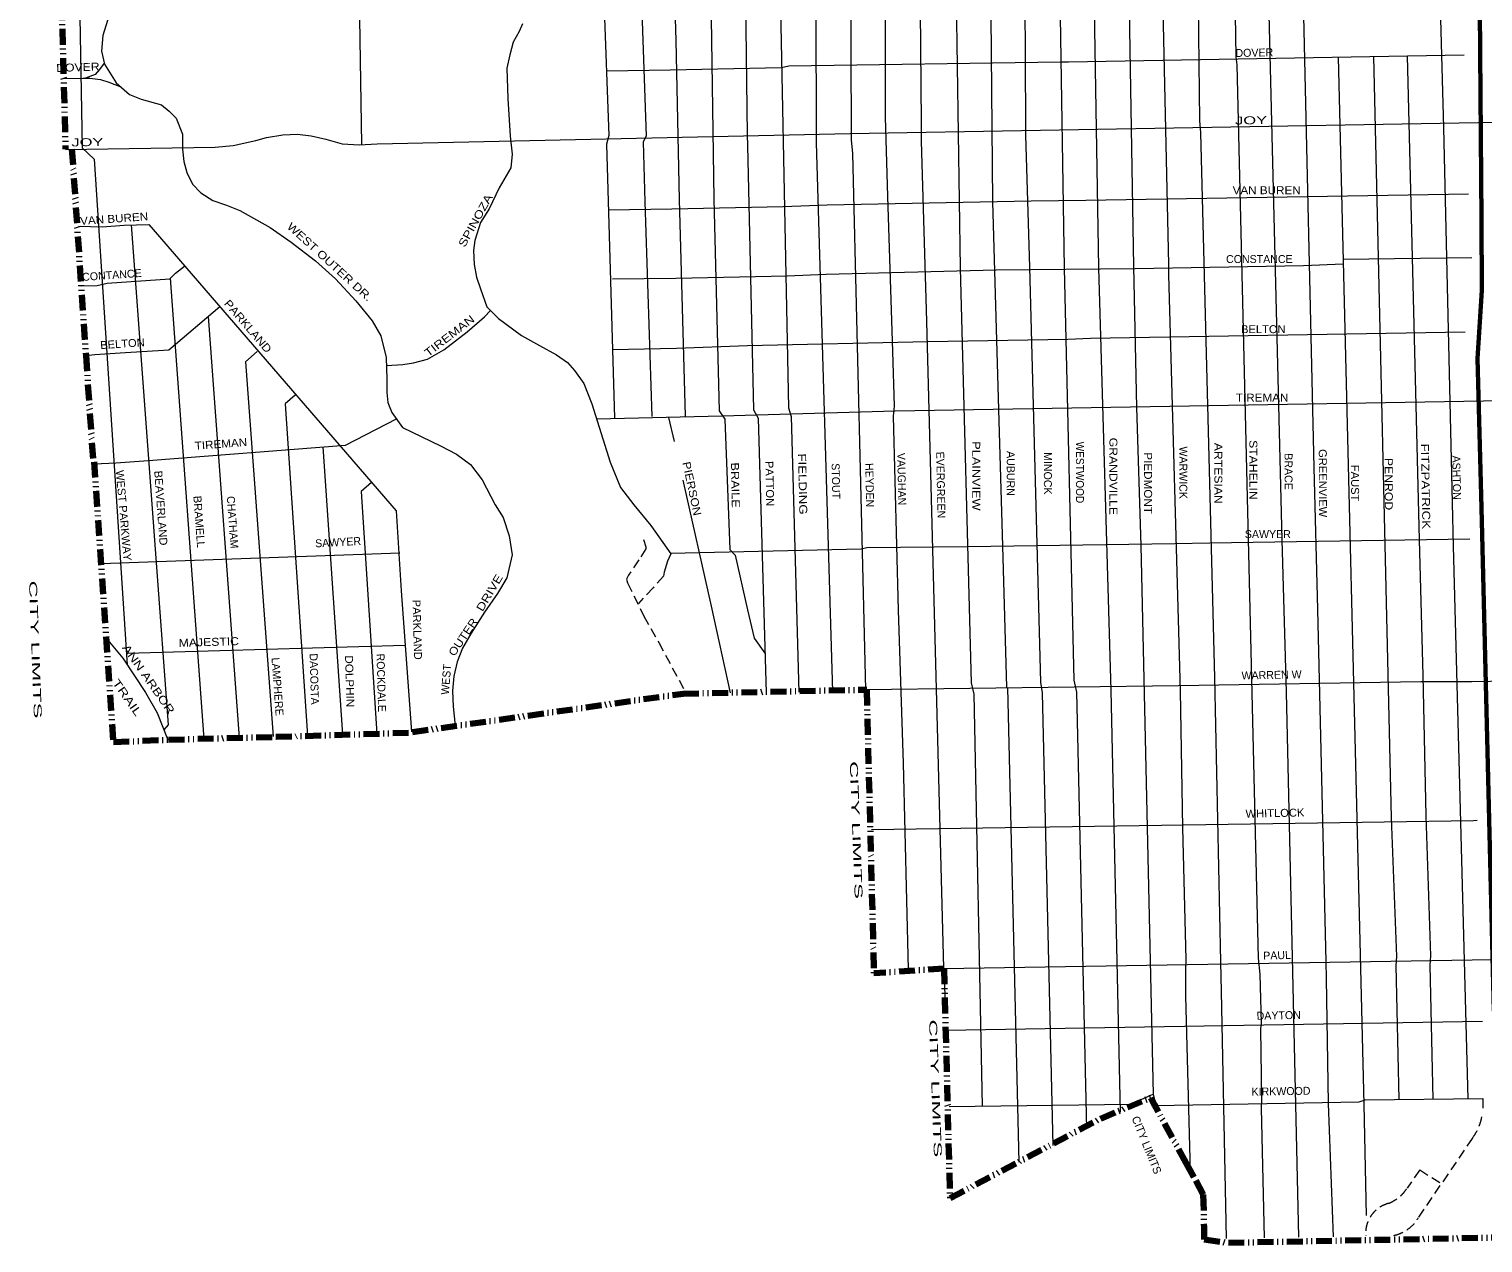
# Model space of a CAD drawing. Extents: x 34705 to 138605, y 34275 to 143551.
# Drawn here: x 40411 to 54154, y 99034 to 110508 of the extents above; entities that cross this region are included whole.
import ezdxf
from ezdxf.enums import TextEntityAlignment as Align

# ---------------------------------------------------------------- set-up
doc = ezdxf.new("R2010")
doc.units = 0
doc.header["$LTSCALE"] = 30
doc.linetypes.add('DASH_DOUBLE_DOT', pattern=[9.2, 5, -1.2, 0.3, -1.2, 0.3, -1.2])
doc.linetypes.add('MEDIUM_DASHED', pattern=[4.5, 3, -1.5])
for name, color, linetype, lineweight in [('1', 7, 'Continuous', 13), ('11', 7, 'Continuous', 13), ('51', 7, 'Continuous', 35), ('59', 7, 'DASH_DOUBLE_DOT', 106)]:
    doc.layers.add(name, color=color, linetype=linetype, lineweight=lineweight)

msp = doc.modelspace()

# ---------------------------------------------------------------- linework, layer by layer
at = {"layer": '1'}
for p, q in [((43527.1, 111084.78), (43554.8, 109415.6)), ((41746.44, 108152.09), (42063.39, 103798.76)), ((42102.74, 107790.81), (42396.6, 103809.16)), ((46456.76, 106837.08), (46508.39, 106608.45)), ((43189.3, 106559.2), (43372.33, 103840.61)), ((41092.94, 105454.63), (43915.02, 105557.18)), ((41337.07, 104608.33), (43967.39, 104684.01)), ((48329.5, 104264.85), (48331.13, 104200.62)), ((49659, 104280.54), (49768.4, 99796.4)), ((49053.98, 101626.44), (54244.51, 101713.34)), ((49060.25, 101628.51), (49071.4, 101201.89)), ((49077.83, 101044.24), (54151.17, 101130.43))]:
    msp.add_line(p, q, dxfattribs=at)
at = {"layer": '1', "linetype": 'MEDIUM_DASHED'}
for p, q in [((54153.29, 100397.82), (54150.47, 100266.44)), ((54051.59, 100021.59), (53541.48, 99271.78)), ((53555.95, 99723.53), (53436.73, 99552.71)), ((53555.95, 99723.53), (53760.58, 99595.58))]:
    msp.add_line(p, q, dxfattribs=at)
at = {"layer": '1'}
for points in [[(47981.66, 141004.05), (48033.09, 139024.1), (48053.24, 138456.35), (48093.94, 137313.03), (48126.32, 135471.37), (48232.15, 132077.43), (48314.67, 129978.44), (48365.06, 128404.34), (48465.85, 125680.25), (48556.56, 122467.79), (48576.72, 121326.61), (48594.36, 121253.51), (48682.55, 117502.92), (48684.81, 117442.73), (48828.7, 111512.8), (48828.7, 111406.94), (48844.83, 109618.16), (48844.83, 109449.36), (48894.21, 107747.71), (49053.86, 101630.72)], [(45708.73, 130421.87), (45752.05, 128822.02), (45779.53, 127829.03), (45809.3, 126868.11), (45855.09, 125488.57), (45930.02, 122529.28), (45928.37, 122521.05), (45974.11, 120368.19), (46007.17, 119356.56), (46029.22, 118187.81), (46034.73, 117531.78), (46040.24, 117410.49), (46095.35, 114780.79), (46144.95, 112940.83), (46171.13, 112122.16), (46154.6, 112033.95), (46242.78, 109496.61), (46215.22, 109441.48), (46231.75, 108873.64), (46297.89, 106844.86)], [(49060.02, 116819.89), (49166.34, 111525.4), (49163.82, 111432.14), (49211.7, 108248.05), (49317.53, 104327.94), (49340.21, 104219.56), (49420.52, 100326.82)], [(47389.56, 116703.18), (47409.36, 115618.8), (47413.94, 115457.31), (47484.92, 112115.84), (47590.26, 106927.56), (47615.45, 106845.09), (47686.35, 104239.57)], [(48384.7, 116729.71), (48404.16, 115756.42), (48426.07, 114787.3), (48437.52, 114675.06), (48469.58, 113273.19), (48487.9, 112363.23), (48499.35, 111879.91), (48503.93, 109679.75), (48526.83, 108923.84), (48572.62, 107459.55), (48588.65, 106943.59), (48579.49, 106847.38), (48625.29, 105016.02), (48673.38, 103570.06), (48721.55, 101622.95)], [(46725.18, 116616.45), (46749.87, 115275.2), (46779.17, 113157.05), (46825.43, 111852.42), (46841.46, 111629.66), (46862.07, 110404.17), (46882.68, 108900.94), (46935.35, 106900.07), (46988.02, 106819.9), (47033.81, 105588.68), (47084.19, 105533.7), (47200.98, 105018.31), (47265.09, 104749.74), (47366.74, 104608.37)], [(49735.28, 116278), (49763.52, 114677.37), (49818.96, 111540.53), (49824, 110789.4), (49829.57, 109614.81), (49829.57, 109503.77), (49866.83, 108258.13), (49972.66, 104332.98), (49987.78, 104232.16), (50088.99, 99953.7)], [(40795.29, 115934.12), (40912.86, 109384.12), (41025.73, 109277.48), (41338.3, 104498.23)], [(50054.98, 115963.2), (50088.57, 114747.94), (50088.57, 114594.19), (50141.49, 111535.49), (50154.09, 110827.21), (50196.92, 108248.05), (50287.63, 104353.15), (50312.83, 104239.72), (50406.36, 100111.75)], [(50413.39, 114791.56), (50469.06, 111538.01), (50466.54, 111447.27), (50519.45, 108249.93), (50635.36, 104254.84), (50726.19, 100271.02)], [(50740.96, 114799.22), (50851.73, 108262.67), (50879.48, 106930.2), (50921.11, 105625.48), (51036.34, 100438.26)], [(51096.86, 114807.54), (51089.07, 114679.17), (51087.61, 114535.24), (51133.86, 110938.03), (51124.61, 110836.24), (51180.12, 108282.33), (51180.12, 108185.17), (51291.55, 104251.92), (51314.05, 102957.83), (51346.39, 101712.98), (51340.84, 101624.59), (51340.84, 101365.5), (51385.77, 99709.95)], [(46418, 114734.69), (46451.72, 113122.69), (46481.95, 111847.84), (46523.17, 110399.58), (46555.23, 108896.36), (46611.87, 106848.58)], [(47107.09, 114740.34), (47152.89, 112140.47), (47168.92, 112044.26), (47198.69, 109505.67), (47200.98, 109407.17), (47258.22, 106909.23), (47304.02, 106831.35), (47377.34, 104232.91)], [(51420.62, 114253.02), (51476.13, 109642.57), (51485.38, 109526.9), (51617.78, 104375.7), (51673.85, 101689.36), (51678.47, 101411.77), (51725.54, 99076.67)], [(51739.94, 113941.23), (51769.65, 112152.88), (51792.15, 110996.64), (51809.02, 110844.73), (51818.39, 110244.03), (51827.64, 110170.01), (52028.38, 101725.64), (52045.26, 101573.73), (52056.51, 101112.35), (52050.88, 101056.09), (52062.13, 100392.16), (52056.51, 100307.77), (52084.45, 99083.4)], [(47794.06, 113579.47), (48130.67, 113581.85), (48160.44, 112157.08), (48171.89, 112079.19), (48181.05, 109459.85), (48194.79, 109331.01), (48315.92, 104264.67)], [(47794.06, 113579.56), (47823.83, 112147.91), (47844.44, 112063.16), (47851.31, 109432.36), (48007, 104246.48)], [(45797.75, 112064.28), (45891.44, 109500.74), (45868.01, 109419.43), (45945.83, 106828.99)], [(53834.93, 111923.31), (53742.45, 111804.36), (53752.34, 111013.52), (53746.71, 110833.48), (53780.46, 109573.14), (53862.7, 106030.32), (53871.95, 105618.54), (54009.73, 100396.36)], [(49495.56, 111338.04), (49517.53, 108875.21), (49575.34, 106911.44), (49613.68, 105619.64), (49651.27, 104288.55)], [(52123.29, 110906.24), (52253.37, 105681.04), (52292.74, 104240.66), (52410.8, 99089.52)], [(52451.69, 110911.64), (52553.79, 106363.44), (52590.79, 105021.71), (52668.26, 101689.36), (52672.88, 101532.06), (52692.09, 100352.78), (52737.09, 99092.45)], [(41168.34, 110640.55), (41107.71, 110447.59), (41096.69, 110298.74), (41124.25, 110177.46), (41234.47, 110001.04), (41361.23, 109890.78), (41471.45, 109846.68), (41664.35, 109791.55), (41735.99, 109730.9), (41802.13, 109664.75), (41862.75, 109515.9), (41862.75, 109372.56), (41873.77, 109256.79), (41901.33, 109152.04), (41956.44, 109041.78), (42033.6, 108959.09), (42149.33, 108887.42), (42276.09, 108843.31), (42402.85, 108793.7), (42689.43, 108632.45), (42887.83, 108494.63), (43119.3, 108318.21), (43306.68, 108147.31), (43499.58, 107937.81), (43653.89, 107750.37), (43736.56, 107607.03), (43786.16, 107403.05), (43791.67, 107199.07), (43791.67, 107072.27), (43802.69, 106978.55), (43841.27, 106884.83), (43940.47, 106741.49), (44298.7, 106567.84), (44453.01, 106490.66), (44585.28, 106391.42), (44695.51, 106248.09), (44816.75, 106011.03), (44893.91, 105889.74), (44949.02, 105718.84), (44976.58, 105536.91), (44926.98, 105321.9), (44838.8, 105173.05), (44717.55, 104996.64), (44590.79, 104798.17), (44508.13, 104654.83), (44458.53, 104528.03), (44425.46, 104390.21), (44414.44, 104252.38), (44419.95, 104103.53), (44440.27, 103920.55)], [(45075.78, 110556.47), (45042.71, 110484.8), (44987.6, 110385.57), (44954.53, 110264.28), (44926.98, 110137.48), (44938, 109850.81), (44960.05, 109496.61), (44976.58, 109325.71), (44964.18, 109194.78), (44855.33, 109005.95), (44761.64, 108807.48), (44678.97, 108680.69), (44623.86, 108509.78), (44612.84, 108416.06), (44618.35, 108283.75), (44640.4, 108162.46), (44678.97, 108052.2), (44739.6, 107881.3), (44849.82, 107771.04), (45064.76, 107611.16), (45235.61, 107517.44), (45395.43, 107429.24), (45500.14, 107357.57), (45566.28, 107280.39), (45654.46, 107159.1), (45731.61, 106966.14), (45902.46, 106414.85), (46000.28, 106175.04), (46127.04, 106009.65), (46286.87, 105816.69), (46478.87, 105548.42), (46446.21, 105477.63), (46413.76, 105372.66), (46407.19, 105337.63)], [(45871.51, 110114.18), (46471.02, 110121.87), (47524.01, 110144.94), (47593.18, 110160.31), (50160.32, 110198.76), (50237.18, 110198.76), (53977.58, 110264.38)], [(52785.16, 110243.46), (53028.16, 100341.53), (53048.87, 99293.81)], [(53118.25, 110249.3), (53286.9, 103052.08), (53337.52, 101741.11), (53331.9, 101656.71), (53357.4, 100389.27)], [(53437.26, 110254.9), (53551.26, 105681.04), (53585.01, 104398.21), (53613.13, 103070.36), (53658.13, 101748.15), (53652.5, 101658.12), (53680.87, 100393.02)], [(41120.01, 110184.25), (41078.25, 110126.23), (41036.51, 110079.84), (40943.57, 110044.98)], [(40738.39, 110041.46), (40917.87, 110044.98), (40987.04, 110044.98), (41086.96, 110029.61), (41163.82, 110006.54), (41279.17, 109962.16)], [(40755.85, 109370.6), (41156.14, 109376.08), (42170.69, 109391.46), (42339.79, 109406.84), (42555, 109452.97), (42654.91, 109483.72), (42808.63, 109506.79), (42946.98, 109514.48), (43077.65, 109499.1), (43215.99, 109468.34), (43369.71, 109422.21), (43531.12, 109414.52), (43700.21, 109422.21), (48173.49, 109522.16), (55369.51, 109645.18), (57629.21, 109683.62), (58059.62, 109714.38), (59243.27, 109714.38), (63191.97, 109829.71), (66639.15, 109914.28), (68637.52, 109960.41), (71243.21, 110034.61)], [(45886.88, 108799.44), (46486.39, 108807.13), (47539.38, 108830.2), (47954.43, 108845.57), (49883.62, 108884.02), (50398.59, 108891.7), (54017.67, 108951.27)], [(40880.97, 108646.32), (41102.2, 108637.96), (41311.63, 108654.5), (41543.1, 108660.01), (43879.85, 105953.14), (43929.45, 105197.86), (44027.56, 103864.71)], [(41375.87, 108656.03), (41726.84, 103931.21), (41685.9, 103884.41)], [(40904.74, 108080.8), (41056.22, 108084.41), (41148.45, 108107.47), (41740.28, 108145.92), (41794.08, 108199.74), (41881.63, 108267.86)], [(45925.31, 108145.92), (46524.82, 108153.61), (47577.81, 108176.67), (47946.74, 108192.05), (49553.12, 108230.49), (50867.43, 108245.87), (52458.93, 108272.16), (52833.13, 108288.68)], [(40949.43, 107423.71), (41033.16, 107430.88), (41271.43, 107446.26), (41732.59, 107477.01), (42212.87, 107884.16)], [(43788.23, 107326.47), (43944.6, 107336.9), (44043.81, 107353.44), (44176.07, 107386.51), (44330.39, 107474.72), (44550.84, 107645.62), (44716.17, 107788.96), (44774.04, 107846.85)], [(45926.32, 107478.46), (46532.51, 107492.39), (47201.2, 107515.46), (48907.5, 107553.9), (50229.49, 107576.97), (50444.7, 107584.65), (53985.47, 107644.66)], [(42568.18, 107460.95), (42457.96, 107361.71), (42718.29, 103821.19)], [(45775.33, 106825.06), (46961.42, 106852.4), (48596.64, 106898.97), (58054.47, 107059.05), (58182.49, 107035.76), (59468.63, 107053.15)], [(42926.41, 107047.47), (42832.72, 106964.78), (43044.14, 103825.78)], [(41028.77, 106398.48), (41232.32, 106407.08), (41540.75, 106430.36), (43402.92, 106575.89), (43882.82, 106824.8)], [(46591.02, 106242.6), (46859.78, 105052.67), (47039.5, 104235.11)], [(43647.11, 106222.73), (43549.18, 106137.83), (43698.49, 103847.61)], [(46475.5, 105553.13), (48276.58, 105595.02), (48328.96, 105606.67), (49286.23, 105615.4), (51241.52, 105644.5), (51573.22, 105650.32), (54030.76, 105689.51)], [(41140.97, 104749.89), (41296.34, 104561.76), (41511.65, 104235.78), (41622.22, 104043.68), (41723.69, 103789.88)], [(48315.92, 104264.67), (51274.68, 104302.56), (53568.13, 104341.94), (54047.88, 104340.56), (59550.57, 104439.42)], [(48372.69, 102942.29), (54064.5, 103028.16), (54099.73, 103028.82)], [(49107.28, 100322.59), (50822.53, 100345.77), (51037.84, 100438.91), (51061.12, 100334.13), (52982.95, 100369.06), (53041.14, 100386.52), (54153.29, 100397.82)]]:
    msp.add_lwpolyline(points, dxfattribs=at)
at = {"layer": '1', "linetype": 'MEDIUM_DASHED'}
for points in [[(46218.72, 105681.57), (46241.94, 105614.22), (46241.94, 105593.31), (46174.61, 105491.12), (46077.09, 105344.79), (46058.51, 105307.63), (46067.8, 105272.79), (46223.37, 104959.23), (46362.68, 104708.39), (46623.46, 104227.48)], [(46407.19, 105337.63), (46309.28, 105226.34), (46171.13, 105077.95)]]:
    msp.add_lwpolyline(points, dxfattribs=at)
for centre, radius, start, end in [((53695.83, 100302.94), 453.57, 321.66103, 355.41789), ((53137.23, 99736.39), 351.35, 290.45649, 328.48025), ((53337.26, 99125.02), 292.62, 104.77377, 184.47382), ((53237.54, 99451.86), 354.78, 282.14404, 329.35404)]:
    msp.add_arc(centre, radius, start, end, dxfattribs=at)
at = {"layer": '11'}
msp.add_line((52832.6, 108334.38), (54048.78, 108348.31), dxfattribs=at)
at = {"layer": '51', "lineweight": 60}
msp.add_lwpolyline([(53247.59, 141475.55), (53367.81, 136119.69), (53437.19, 134090.91), (53460.32, 134053.9), (53501.94, 131503.46), (53659.2, 125572.1), (53705.45, 123295.79), (53737.83, 121494.87), (53784.08, 121152.5), (53816.45, 120138.11), (53862.7, 118347.6), (53920.69, 117583.67), (53996.83, 116839.32), (53996.26, 116300.14), (54017.35, 115245.27), (54103.21, 113517.38), (54126.34, 110285.67), (54140.21, 108707.98), (54144.84, 108035.97), (54101.7, 107394.41), (54140.21, 105981.73), (54195.72, 103679.98), (54256.6, 101226.04)], dxfattribs=at)
at = {"layer": '59'}
for p, q in [((41027.33, 106417.17), (41208.03, 103766.15)), ((44034.15, 103861.92), (46592.6, 104225.52)), ((41206.51, 103804.16), (41206.67, 103804.16)), ((49060.24, 101628.88), (48397.57, 101583.24)), ((49060.25, 101628.51), (49116.64, 99471.01)), ((49116.52, 99471.01), (49117.01, 99457.09)), ((51510.63, 99490.94), (51517.83, 99183.36)), ((51517.83, 99183.36), (51519.21, 99067.09)), ((54381.48, 99086.58), (51743.29, 99034.15)), ((51518.66, 99066.82), (51742.37, 99033.86))]:
    msp.add_line(p, q, dxfattribs=at)
for points in [[(40539.82, 117375.3), (40582.92, 115751.51), (40756.62, 109371.93)], [(40816.83, 109373.49), (40949.45, 107423.39), (41018.29, 106411.26)], [(46592.6, 104225.52), (48329.55, 104262.79), (48397.57, 101583.24)], [(41208.03, 103766.15), (41730.19, 103790.05), (42745.34, 103816.6), (44034.53, 103856.66)], [(49117.01, 99457.09), (50537.83, 100207.74), (51015.32, 100406.74)], [(51510.63, 99490.94), (51417.58, 99660.23), (51348.11, 99789.31), (51063.44, 100312.72), (51048.87, 100339.22), (51015.32, 100406.74), (51015.32, 100406.74)]]:
    msp.add_lwpolyline(points, dxfattribs=at)

# ---------------------------------------------------------------- texts
at = {"layer": '1', "width": 2.25}
for p in [(40433.96, 104641.58), (48192.33, 102935.27), (48941.34, 100493.06)]:
    msp.add_text('CITY LIMITS', height=75, rotation=272.106, dxfattribs=at).set_placement(p, align=Align.CENTER)
at = {"layer": '1'}
msp.add_text('CITY LIMITS', height=75, rotation=292.106, dxfattribs=at).set_placement((50940.34, 99945.56), align=Align.CENTER)
at = {"layer": '11'}
for s, rotation, p in [('DOVER', 1.271, (51993.68, 110247.27)), ('CONTANCE', 3.999, (41196.52, 108145.91)), ('EVERGREEN', 271.19, (48992.22, 106197.8)), ('AUBURN', 270, (49653.29, 106307.01)), ('WARWICK', 270, (51284.22, 106314.75)), ('STOUT', 271.192, (48000.58, 106233.6)), ('HEYDEN', 271.19, (48319.67, 106196.31)), ('VAUGHAN', 271.191, (48622.19, 106253.51)), ('MINOCK', 270, (50003.82, 106308.31)), ('BRACE', 270.102, (52279.02, 106324.99)), ('ASHTON', 271.272, (53867.99, 106267.26)), ('CHATHAM', 274.168, (42297.73, 105843.5)), ('SAWYER', 3.232, (43334.23, 105620.25)), ('DACOSTA', 271.615, (43069.78, 104363.52)), ('ROCKDALE', 271.617, (43703.23, 104327.58)), ('LAMPHERE', 274.169, (42722.59, 104289.73)), ('WEST', 85.429, (44390.5, 104357.29)), ('WARREN W', 1.178, (52156.55, 104365.34)), ('PAUL', 1.72, (52208.73, 101715.42)), ('DAYTON', 1.213, (52224.24, 101147.52)), ('KIRKWOOD', 0.974, (52245.44, 100430.48))]:
    msp.add_text(s, height=75, rotation=rotation, dxfattribs=at).set_placement(p, align=Align.CENTER)
for s, rotation, width, p in [('DOVER ', 1.999, 1.15, (40890.04, 110109.86)), ('JOY', 1.079, 1.55, (51962.72, 109607.91)), ('JOY', 1.079, 1.55, (40963.5, 109401.08)), ('SPINOZA', 61, 1.25, (44662.94, 108679.69)), ('VAN BUREN', 3.999, 1.1, (41217.72, 108678.33)), ('WEST OUTER DR.', 317.634, 1.2, (43227.76, 108280.11)), ('PARKLAND', 310.709, 1.15, (42451.7, 107674.2)), ('TIREMAN', 37.784, 1.25, (44407.07, 107578.34)), ('BELTON', 3.871, 1.05, (41296.06, 107496.63)), ('TIREMAN', 4.168, 1.1, (42227.4, 106549.18)), ('PLAINVIEW', 270, 1.2, (49326.57, 106284.28)), ('WESTWOOD', 270, 0.95, (50307.27, 106316.46)), ('GRANDVILLE', 270, 1.15, (50623.52, 106280.03)), ('ARTESIAN', 270.099, 1.15, (51615.63, 106308.7)), ('STAHELIN', 270.101, 1.15, (51946.55, 106340.77)), ('GREENVIEW', 270.098, 1.05, (52602.94, 106215.51)), ('FITZPATRICK', 270.996, 1.25, (53574.87, 106185.58)), ('PIERSON', 282.001, 1.15, (46640.43, 106156.13)), ('BRAILE', 271.188, 1.2, (47049.97, 106196.54)), ('PATTON', 271.187, 1.05, (47375.15, 106210.98)), ('FIELDING', 271.19, 1.25, (47686.38, 106206.61)), ('PIEDMONT', 270, 1.1, (50951.38, 106215.72)), ('FAUST', 270.1, 1.05, (52907.94, 106216.1)), ('PENROD ', 270.1, 1.15, (53226.42, 106190.75)), ('WEST PARKWAY', 275, 1.05, (41268.22, 105906.74)), ('BEAVERLAND', 274.17, 1.05, (41620.08, 105977.63)), ('BRAMELL', 274.169, 1.05, (41982.17, 105848.55)), ('DRIVE', 59.357, 1.25, (44795.26, 105160.33)), ('PARKLAND', 271.616, 1.05, (44043.2, 104829.24)), ('OUTER', 55.999, 1.15, (44544.41, 104739.8)), ('MAJESTIC', 1.834, 1.15, (42111.61, 104676.35)), ('ANN ARBOR ', 304.996, 1.3, (41520.27, 104326.34)), ('DOLPHIN', 271.615, 1.1, (43404.67, 104341.7)), ('TRAIL', 304.997, 1.4, (41308.4, 104166.67)), ('WHITLOCK', 1.31, 1.05, (52188.64, 103059.45))]:
    msp.add_text(s, height=75, rotation=rotation, dxfattribs=dict(at, width=width)).set_placement(p, align=Align.CENTER)
for s, width, p in [('VAN BUREN', 1.1, (52109.33, 108947.14)), ('BELTON', 1.05, (52077.96, 107633.42)), ('TIREMAN', 1.1, (52066.82, 106986.93))]:
    msp.add_text(s, height=75, dxfattribs=dict(at, width=width)).set_placement(p, align=Align.CENTER)
for s, p in [('CONSTANCE', (52040.37, 108296.59)), ('SAWYER', (52120.63, 105696.33))]:
    msp.add_text(s, height=75, dxfattribs=at).set_placement(p, align=Align.CENTER)

doc.saveas('drawing.dxf')
